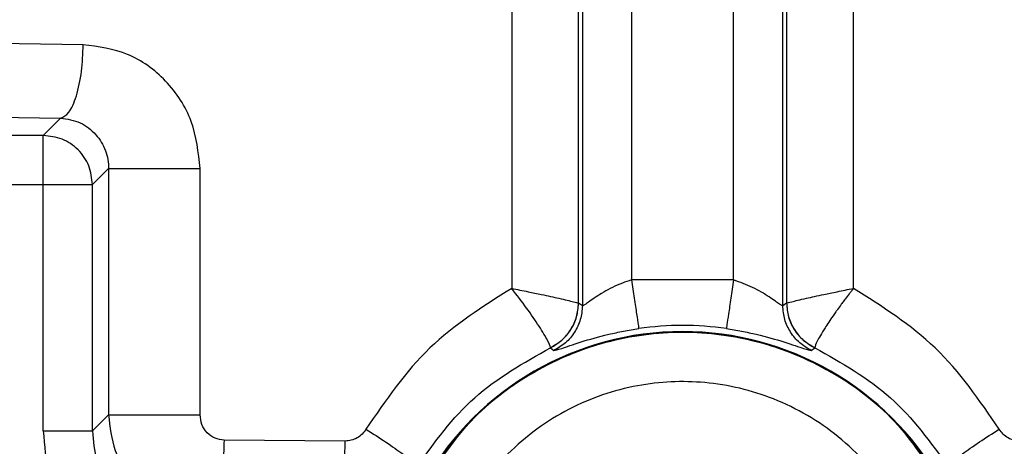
# Model space of a CAD drawing. Header units: inches. Extents: x 144.9 to 238.4, y 214.8 to 247.7.
# Tile 301 of 411: x 207.9944 to 208.0436, y 224.8092 to 224.8305. Entities that reach past the tile are written whole.
import ezdxf

# ---------------------------------------------------------------- set-up
doc = ezdxf.new("R2010")
doc.units = ezdxf.units.IN
doc.header["$LTSCALE"] = 0.25
doc.header["$MEASUREMENT"] = 0
doc.layers.add('ANNOTATIONS', color=1, linetype='Continuous')
doc.layers.add('MOTOR RH', color=7, linetype='Continuous')
doc.styles.add('ARIAL', font='arial.ttf', dxfattribs={"height": 0.09375})
doc.dimstyles.new('STANDARD$0', dxfattribs={"dimtxt": 0.09375, "dimasz": 0.09375, "dimexe": 0.03125, "dimexo": 0.046875, "dimgap": 0.09, "dimtad": 0, "dimtih": 1, "dimtoh": 1, "dimdec": 4, "dimzin": 0, "dimdsep": 46, "dimtxsty": 'ARIAL', "dimcen": 0.09, "dimadec": 0, "dimazin": 0, "dimtfac": 1, "dimtdec": 4, "dimtofl": 0, "dimtmove": 0, "dimatfit": 1, "dimfxl": 1, "dimtolj": 1, "dimtzin": 0, "dimarcsym": 0})

# ---------------------------------------------------------------- blocks, each defined once
blk = doc.blocks.new('*D8')
at = {"layer": 'ANNOTATIONS', "color": 0, "lineweight": -2, "transparency": 16777216}
for p, q in [((207.3533788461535, 223.8493624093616), (207.3533788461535, 225.9990556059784)), ((208.4940038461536, 224.9900478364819), (208.4940038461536, 225.9990556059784)), ((207.4471288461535, 225.9678056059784), (207.6385813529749, 225.9678056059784)), ((208.4002538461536, 225.9678056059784), (208.2088013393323, 225.9678056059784))]:
    blk.add_line(p, q, dxfattribs=at)
at = {"layer": 'ANNOTATIONS', "color": 0, "transparency": 16777216}
for points in [[(207.4471288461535, 225.9834306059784), (207.4471288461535, 225.9521806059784), (207.3533788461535, 225.9678056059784)], [(208.4002538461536, 225.9834306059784), (208.4002538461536, 225.9521806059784), (208.4940038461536, 225.9678056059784)]]:
    blk.add_solid(points, dxfattribs=at)
at = {"layer": 'defpoints', "color": 0, "transparency": 16777216}
for p in [(207.3533788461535, 225.9678056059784), (208.4940038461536, 224.9431728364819), (207.3533788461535, 223.8024874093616)]:
    blk.add_point(p, dxfattribs=at)
at = {"layer": 'ANNOTATIONS', "color": 0, "transparency": 16777216, "insert": (207.9236913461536, 225.9678056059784), "char_height": 0.09375, "attachment_point": 5, "style": 'ARIAL'}
blk.add_mtext('\\A1;18 5/8"', dxfattribs=at)
blk = doc.blocks.new('*D10')
at = {"layer": 'ANNOTATIONS', "color": 0, "lineweight": -2, "transparency": 16777216}
for p, q in [((207.3533788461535, 223.8493624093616), (207.3533788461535, 226.3654182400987)), ((208.8269459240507, 225.1127240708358), (208.8269459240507, 226.3654182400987)), ((207.4471288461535, 226.3341682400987), (207.8858206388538, 226.3341682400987)), ((208.7331959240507, 226.3341682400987), (208.2945041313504, 226.3341682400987))]:
    blk.add_line(p, q, dxfattribs=at)
at = {"layer": 'ANNOTATIONS', "color": 0, "transparency": 16777216}
for points in [[(207.4471288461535, 226.3497932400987), (207.4471288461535, 226.3185432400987), (207.3533788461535, 226.3341682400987)], [(208.7331959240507, 226.3497932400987), (208.7331959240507, 226.3185432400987), (208.8269459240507, 226.3341682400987)]]:
    blk.add_solid(points, dxfattribs=at)
at = {"layer": 'defpoints', "color": 0, "transparency": 16777216}
for p in [(207.3533788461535, 226.3341682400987), (208.8269459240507, 225.0658490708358), (207.3533788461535, 223.8024874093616)]:
    blk.add_point(p, dxfattribs=at)
at = {"layer": 'ANNOTATIONS', "color": 0, "transparency": 16777216, "insert": (208.0901623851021, 226.3341682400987), "char_height": 0.09375, "attachment_point": 5, "style": 'ARIAL'}
blk.add_mtext('\\A1;24""', dxfattribs=at)

msp = doc.modelspace()

# ---------------------------------------------------------------- linework, layer by layer
at = {"layer": 'MOTOR RH'}
for p, q in [((208.022494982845, 225.2244191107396), (208.022494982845, 224.8162384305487)), ((208.0325033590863, 224.8162384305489), (208.0325033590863, 225.22441911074)), ((208.0249541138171, 225.2231274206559), (208.0249541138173, 224.8175301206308)), ((208.0300442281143, 224.8175301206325), (208.0300442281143, 225.2231274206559)), ((208.0189592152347, 224.8460109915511), (208.0189592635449, 224.8171091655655)), ((208.0223011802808, 224.8163634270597), (208.0223011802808, 224.8460109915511)), ((208.0326971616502, 224.8460109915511), (208.0326971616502, 224.8163634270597)), ((208.0360390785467, 224.8171091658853), (208.0360391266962, 224.8460109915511)), ((207.9975493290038, 224.8292798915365), (207.9909721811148, 224.8293666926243)), ((207.9895943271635, 224.8257025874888), (207.9964195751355, 224.8256157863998)), ((207.9964195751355, 224.8256157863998), (207.9955524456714, 224.8247486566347)), ((207.9955524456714, 224.8247486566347), (207.9905482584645, 224.8247486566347)), ((207.9955524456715, 224.8099818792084), (207.9955524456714, 224.8247486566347)), ((207.9988173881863, 224.823095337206), (207.9980115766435, 224.8222895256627)), ((207.9988173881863, 224.823095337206), (207.9988173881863, 224.8107876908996)), ((208.0033908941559, 224.8107876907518), (208.0033908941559, 224.823095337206)), ((207.9880891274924, 224.8222895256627), (207.9980115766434, 224.8222895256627)), ((207.9980115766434, 224.8099818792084), (207.9980115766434, 224.8222895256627)), ((208.0300442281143, 224.8175301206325), (208.0249541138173, 224.8175301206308)), ((208.0223032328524, 224.8163605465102), (208.0223011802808, 224.8163634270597)), ((208.022494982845, 224.8162384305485), (208.0223032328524, 224.8163605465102)), ((208.0326951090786, 224.8163605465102), (208.0325033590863, 224.8162384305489)), ((208.0326971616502, 224.8163634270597), (208.0326951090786, 224.8163605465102)), ((208.0208916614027, 224.8141356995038), (208.0208951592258, 224.8141490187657)), ((208.0208916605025, 224.8141356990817), (208.0210681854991, 224.8140064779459)), ((208.033930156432, 224.814006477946), (208.0341066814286, 224.8141356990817)), ((208.0341031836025, 224.8141490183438), (208.0341066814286, 224.8141356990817)), ((207.9988173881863, 224.8107876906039), (207.9980115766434, 224.8099818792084)), ((208.010639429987, 224.8094768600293), (208.0045890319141, 224.8095227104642))]:
    msp.add_line(p, q, dxfattribs=at)
for centre, radius, start, end in [((208.0274991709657, 224.8001023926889), 0.01515345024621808, 81.69154487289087, 98.30845512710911), ((208.027499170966, 224.8001023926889), 0.01484670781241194, 30.1338485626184, 149.8661337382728), ((208.027499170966, 224.8001023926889), 0.01483247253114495, 30.13385739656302, 149.866133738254)]:
    msp.add_arc(centre, radius, start, end, dxfattribs=at)
for points, knots in [([(207.9964195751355, 224.8256157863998), (207.996558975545, 224.825679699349), (207.9968487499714, 224.8258125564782), (207.9972245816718, 224.8266690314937), (207.9974886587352, 224.8278879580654), (207.997529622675, 224.8288277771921), (207.9975493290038, 224.8292798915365)], [0, 0, 0, 0, 0.2405326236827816, 0.4999999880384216, 0.7594673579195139, 1, 1, 1, 1]), ([(208.0033908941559, 224.823095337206), (208.0033024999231, 224.8239008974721), (208.003125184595, 224.8255168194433), (208.00176482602, 224.8275547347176), (207.99982779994, 224.8289821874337), (207.9983088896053, 224.8291806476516), (207.9975493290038, 224.8292798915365)], [0, 0, 0, 0, 0.2509226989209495, 0.503340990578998, 0.7516360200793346, 1, 1, 1, 1]), ([(207.9964195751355, 224.8256157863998), (207.9967537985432, 224.8255665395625), (207.9973865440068, 224.8254733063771), (207.998191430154, 224.8248604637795), (207.9986222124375, 224.8241578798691), (207.9987941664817, 224.8235522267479), (207.9988097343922, 224.8232459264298), (207.9988173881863, 224.823095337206)], [0, 0, 0, 0, 0.2920188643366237, 0.5528446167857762, 0.7848272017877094, 0.8942126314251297, 1, 1, 1, 1]), ([(208.0249541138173, 224.8175301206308), (208.0247977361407, 224.8174795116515), (208.0244631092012, 224.8173712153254), (208.0238278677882, 224.8170867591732), (208.0232664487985, 224.8167473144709), (208.0228618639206, 224.816468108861), (208.0226542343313, 224.81632073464), (208.0225290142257, 224.8162397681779), (208.0225060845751, 224.8162388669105), (208.022494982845, 224.8162384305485)], [0, 0, 0, 0, 0.1225566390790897, 0.2622545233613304, 0.53665579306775, 0.6769869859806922, 0.79337987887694, 0.8999618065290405, 0.9999999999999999, 0.9999999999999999, 0.9999999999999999, 0.9999999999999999]), ([(208.0325033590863, 224.8162384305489), (208.0324922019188, 224.8162386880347), (208.0324693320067, 224.816239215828), (208.0323443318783, 224.8163198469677), (208.0321366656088, 224.8164691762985), (208.0317279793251, 224.816748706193), (208.0310470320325, 224.8171699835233), (208.0303711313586, 224.8174127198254), (208.0300442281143, 224.8175301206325)], [0, 0, 0, 0, 0.1005301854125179, 0.2060663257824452, 0.3232121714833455, 0.4655150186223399, 0.7414932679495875, 1, 1, 1, 1]), ([(208.0189592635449, 224.8171091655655), (208.0175188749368, 224.8161972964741), (208.0146068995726, 224.8143538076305), (208.012659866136, 224.8115105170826), (208.0116759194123, 224.8100736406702)], [0, 0, 0, 0, 0.4946431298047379, 1, 1, 1, 1]), ([(208.0208951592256, 224.8141490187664), (208.0208691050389, 224.8142405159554), (208.0208182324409, 224.8144191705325), (208.0203657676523, 224.8151708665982), (208.0197362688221, 224.8160977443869), (208.0192165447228, 224.8167741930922), (208.0189592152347, 224.8171091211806)], [0, 0, 0, 0, 0.2663101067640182, 0.5199888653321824, 0.7623334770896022, 1, 1, 1, 1]), ([(208.018959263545, 224.8171091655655), (208.0192352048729, 224.8170531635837), (208.0197501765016, 224.8169486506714), (208.0205690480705, 224.8167779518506), (208.0214114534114, 224.8165890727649), (208.0221233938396, 224.816425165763), (208.0222434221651, 224.8163834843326), (208.0223011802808, 224.8163634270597)], [0, 0, 0, 0, 0.1591400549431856, 0.2969928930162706, 0.5081771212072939, 0.7633328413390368, 1, 1, 1, 1]), ([(208.0326971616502, 224.8163634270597), (208.0327549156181, 224.816383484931), (208.0328749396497, 224.8164251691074), (208.0335868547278, 224.8165890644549), (208.0344292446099, 224.8167779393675), (208.0352481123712, 224.8169486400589), (208.0357631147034, 224.8170531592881), (208.0360390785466, 224.8171091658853)], [0, 0, 0, 0, 0.2366574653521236, 0.4918204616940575, 0.7029893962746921, 0.8408469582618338, 1, 1, 1, 1]), ([(208.0360390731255, 224.8171091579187), (208.036038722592, 224.8171093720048), (208.0360382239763, 224.8171096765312), (208.0360374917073, 224.8171098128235), (208.0360369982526, 224.81710976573), (208.0360365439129, 224.8171095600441), (208.0360359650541, 224.8171090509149), (208.0360344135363, 224.8171061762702), (208.0360328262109, 224.8170996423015), (208.036023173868, 224.8170900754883), (208.036008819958, 224.8170701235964), (208.03597754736, 224.817031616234), (208.0359170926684, 224.8169534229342), (208.035795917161, 224.8167974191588), (208.0356716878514, 224.8166335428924), (208.0355393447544, 224.8164570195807), (208.0354097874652, 224.8162821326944), (208.035276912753, 224.8160990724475), (208.0351406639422, 224.815907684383), (208.0349126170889, 224.8155818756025), (208.0345405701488, 224.8150225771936), (208.0341684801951, 224.8143927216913), (208.0341248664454, 224.814229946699), (208.0341031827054, 224.8141490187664)], [0, 0, 0, 0, 0.0002283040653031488, 0.0003247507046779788, 0.0004138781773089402, 0.000503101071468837, 0.0006006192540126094, 0.0008416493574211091, 0.00231107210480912, 0.004295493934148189, 0.008265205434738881, 0.0162079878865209, 0.03210607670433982, 0.06394479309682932, 0.1277280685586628, 0.1493037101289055, 0.1915220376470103, 0.2550844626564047, 0.2849443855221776, 0.33661539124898, 0.5075235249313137, 0.755152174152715, 1, 1, 1, 1]), ([(208.0433224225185, 224.8100736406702), (208.0423385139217, 224.8115104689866), (208.0403914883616, 224.814353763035), (208.0374795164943, 224.8161972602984), (208.0360390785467, 224.8171091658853)], [0, 0, 0, 0, 0.5053393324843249, 1, 1, 1, 1]), ([(208.0208916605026, 224.8141356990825), (208.0210916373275, 224.8142531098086), (208.0214919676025, 224.8144881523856), (208.021932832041, 224.815035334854), (208.022240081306, 224.8156672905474), (208.0222821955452, 224.8161296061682), (208.0223032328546, 224.8163605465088)], [0, 0, 0, 0, 0.2497648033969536, 0.5000000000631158, 0.7502351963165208, 1, 1, 1, 1]), ([(208.0208951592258, 224.8141490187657), (208.021091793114, 224.8142624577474), (208.0214931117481, 224.8144939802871), (208.0219437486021, 224.8150383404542), (208.0222444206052, 224.8156772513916), (208.0222825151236, 224.81613778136), (208.0223011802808, 224.8163634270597)], [0, 0, 0, 0, 0.2449846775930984, 0.4999998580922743, 0.7550151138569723, 1, 1, 1, 1]), ([(208.022494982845, 224.8162384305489), (208.0224736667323, 224.8160061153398), (208.0224309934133, 224.8155410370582), (208.0221200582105, 224.8149060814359), (208.0216742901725, 224.8143573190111), (208.0212700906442, 224.8141233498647), (208.0210681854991, 224.8140064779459)], [0, 0, 0, 0, 0.249759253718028, 0.499999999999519, 0.7502407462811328, 1, 1, 1, 1]), ([(208.0339301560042, 224.814006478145), (208.0337282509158, 224.8141233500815), (208.0333240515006, 224.8143573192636), (208.0328782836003, 224.8149060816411), (208.0325673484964, 224.8155410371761), (208.0325246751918, 224.816006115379), (208.0325033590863, 224.8162384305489)], [0, 0, 0, 0, 0.2497592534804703, 0.5000000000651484, 0.7502407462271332, 1, 1, 1, 1]), ([(208.0326951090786, 224.8163605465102), (208.0327161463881, 224.8161296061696), (208.0327582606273, 224.8156672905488), (208.0330655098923, 224.8150353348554), (208.0335063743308, 224.814488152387), (208.0339067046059, 224.81425310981), (208.0341066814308, 224.8141356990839)], [0, 0, 0, 0, 0.2497648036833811, 0.4999999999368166, 0.750235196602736, 1, 1, 1, 1]), ([(208.0326971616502, 224.8163634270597), (208.0327158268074, 224.81613778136), (208.0327539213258, 224.8156772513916), (208.0330545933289, 224.8150383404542), (208.0335052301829, 224.8144939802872), (208.033906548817, 224.8142624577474), (208.0341031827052, 224.8141490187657)], [0, 0, 0, 0, 0.244984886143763, 0.5000001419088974, 0.7550153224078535, 1, 1, 1, 1]), ([(208.0405875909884, 224.8070241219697), (208.0398690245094, 224.8081575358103), (208.0384318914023, 224.810424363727), (208.0352216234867, 224.8129351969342), (208.0315156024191, 224.8145452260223), (208.027499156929, 224.815089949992), (208.0234827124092, 224.8145452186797), (208.0197766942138, 224.8129351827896), (208.0165664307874, 224.8104243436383), (208.015129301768, 224.8081575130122), (208.0144107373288, 224.8070240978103)], [0, 0, 0, 0, 0.1249999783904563, 0.2499999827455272, 0.3749999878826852, 0.4999999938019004, 0.6250000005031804, 0.7500000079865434, 0.8750000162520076, 1, 1, 1, 1]), ([(208.0146845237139, 224.8075409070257), (208.0154168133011, 224.8086075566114), (208.0168813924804, 224.81074085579), (208.0200315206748, 224.8130837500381), (208.0236261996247, 224.8145823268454), (208.0274991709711, 224.8150880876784), (208.0313721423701, 224.8145823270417), (208.0349668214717, 224.8130837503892), (208.0381169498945, 224.8107408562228), (208.0395815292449, 224.8086075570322), (208.0403138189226, 224.8075409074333)], [0, 0, 0, 0, 0.1249999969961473, 0.2499999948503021, 0.3749999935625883, 0.499999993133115, 0.6249999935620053, 0.7499999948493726, 0.8749999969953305, 1, 1, 1, 1]), ([(208.0210681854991, 224.8140064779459), (208.0211529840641, 224.8140216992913), (208.0213198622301, 224.814051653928), (208.0223306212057, 224.8144144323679), (208.02350682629, 224.814750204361), (208.0245374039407, 224.8149738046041), (208.0250539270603, 224.8150560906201), (208.0253094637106, 224.8150967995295)], [0, 0, 0, 0, 0.2721481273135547, 0.535570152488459, 0.7793433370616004, 0.8908357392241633, 1, 1, 1, 1]), ([(208.0296888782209, 224.8150967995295), (208.029943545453, 224.8150562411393), (208.0304583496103, 224.8149742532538), (208.0314878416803, 224.8147511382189), (208.0326660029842, 224.8144150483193), (208.0336781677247, 224.8140517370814), (208.0338453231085, 224.814021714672), (208.033930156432, 224.814006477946)], [0, 0, 0, 0, 0.1087938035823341, 0.2199242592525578, 0.4637848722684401, 0.7278645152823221, 1, 1, 1, 1]), ([(208.0142109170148, 224.808171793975), (208.0151040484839, 224.8094107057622), (208.0168905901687, 224.8118889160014), (208.0195578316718, 224.813386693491), (208.0208916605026, 224.8141356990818)], [0, 0, 0, 0, 0.4999219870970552, 1, 1, 1, 1]), ([(208.0341066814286, 224.8141356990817), (208.0354405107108, 224.8133866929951), (208.0381077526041, 224.8118889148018), (208.0398942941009, 224.8094107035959), (208.0407874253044, 224.8081717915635)], [0, 0, 0, 0, 0.5000781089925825, 0.9999999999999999, 0.9999999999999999, 0.9999999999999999, 0.9999999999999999]), ([(208.0398448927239, 224.8001024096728), (208.0397515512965, 224.80124939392), (208.0395577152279, 224.8036312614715), (208.0379593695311, 224.806996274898), (208.0354231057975, 224.8098267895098), (208.0321775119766, 224.811723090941), (208.0286800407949, 224.8125545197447), (208.0251373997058, 224.8123897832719), (208.021691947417, 224.8112098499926), (208.0186300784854, 224.8089714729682), (208.016391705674, 224.8059096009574), (208.01521177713, 224.8024641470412), (208.0150470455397, 224.7989215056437), (208.0158784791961, 224.7954240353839), (208.0177747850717, 224.7921784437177), (208.0206053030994, 224.789642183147), (208.0239703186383, 224.7880438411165), (208.0263521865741, 224.7878500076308), (208.027499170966, 224.7877566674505)], [0, 0, 0, 0, 0.05917703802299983, 0.122889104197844, 0.1886135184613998, 0.253316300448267, 0.3142284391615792, 0.3721827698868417, 0.4346196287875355, 0.4999999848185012, 0.56538034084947, 0.6278171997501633, 0.6857715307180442, 0.7466836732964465, 0.8113864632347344, 0.8771108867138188, 0.9408229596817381, 1, 1, 1, 1]), ([(207.9988173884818, 224.8107876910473), (207.9988809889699, 224.8101809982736), (207.9989794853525, 224.8092414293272), (207.9995835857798, 224.8080896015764), (208.0004110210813, 224.8070574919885), (208.001801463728, 224.806084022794), (208.0030846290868, 224.8059336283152), (208.0037247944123, 224.8058585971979)], [0, 0, 0, 0, 0.2351322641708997, 0.3641430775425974, 0.5004546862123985, 0.7507791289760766, 0.9999999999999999, 0.9999999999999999, 0.9999999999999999, 0.9999999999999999]), ([(208.0045890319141, 224.8095227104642), (208.0044352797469, 224.8095428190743), (208.0041218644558, 224.8095838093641), (208.0037229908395, 224.8098737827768), (208.0034460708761, 224.8102939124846), (208.0034091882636, 224.810623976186), (208.0033908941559, 224.8107876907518)], [0, 0, 0, 0, 0.2426431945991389, 0.4946147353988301, 0.7493243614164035, 1, 1, 1, 1]), ([(207.9955524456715, 224.8099818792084), (207.9956080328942, 224.8092497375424), (207.9957192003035, 224.8077855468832), (207.9964427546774, 224.8065077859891), (207.9968045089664, 224.8058689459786)], [0, 0, 0, 0, 0.5000316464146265, 1, 1, 1, 1]), ([(207.9980115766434, 224.8099818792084), (207.9980500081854, 224.8094827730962), (207.9981252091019, 224.8085061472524), (207.9986087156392, 224.8076549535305), (207.9988451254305, 224.8072387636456)], [0, 0, 0, 0, 0.5110515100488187, 0.9999999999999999, 0.9999999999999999, 0.9999999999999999, 0.9999999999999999]), ([(208.0116759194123, 224.8100736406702), (208.0116154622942, 224.8099866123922), (208.0114945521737, 224.8098125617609), (208.0112373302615, 224.8096259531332), (208.0109488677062, 224.8094988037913), (208.0107423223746, 224.8094841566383), (208.010639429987, 224.8094768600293)], [0, 0, 0, 0, 0.2516007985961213, 0.5031844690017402, 0.7525069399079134, 1, 1, 1, 1]), ([(208.0116759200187, 224.8100736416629), (208.0120161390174, 224.8098558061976), (208.0127184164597, 224.8094061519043), (208.0135605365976, 224.8088079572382), (208.0141229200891, 224.808352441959), (208.0141821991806, 224.8082307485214), (208.0142109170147, 224.808171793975)], [0, 0, 0, 0, 0.2422253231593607, 0.4999996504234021, 0.7577741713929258, 0.9999999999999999, 0.9999999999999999, 0.9999999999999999, 0.9999999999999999]), ([(208.0407874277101, 224.8081717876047), (208.0408161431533, 224.8082307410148), (208.0408754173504, 224.8083524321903), (208.0414377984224, 224.8088079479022), (208.0422799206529, 224.8094061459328), (208.0429822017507, 224.8098558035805), (208.0433224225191, 224.8100736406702)], [0, 0, 0, 0, 0.2422254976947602, 0.5000000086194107, 0.7577745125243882, 1, 1, 1, 1]), ([(208.0443589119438, 224.8094768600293), (208.0442560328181, 224.8094841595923), (208.0440494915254, 224.8094988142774), (208.0437610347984, 224.8096259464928), (208.0435037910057, 224.8098125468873), (208.043382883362, 224.8099866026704), (208.0433224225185, 224.8100736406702)], [0, 0, 0, 0, 0.2474633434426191, 0.4968101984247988, 0.7483758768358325, 1, 1, 1, 1]), ([(208.0045890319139, 224.8095227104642), (208.0045738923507, 224.8090707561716), (208.0045424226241, 224.8081313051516), (208.0043403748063, 224.8069127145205), (208.0040529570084, 224.8060561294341), (208.0038313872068, 224.8059227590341), (208.0037247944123, 224.8058585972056)], [0, 0, 0, 0, 0.2405434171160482, 0.5000035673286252, 0.7594617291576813, 1, 1, 1, 1]), ([(208.0100034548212, 224.8058127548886), (208.0100818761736, 224.8058771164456), (208.0102448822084, 224.806010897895), (208.0104563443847, 224.8068675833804), (208.0106050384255, 224.8080859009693), (208.0106282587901, 224.8090250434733), (208.0106394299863, 224.8094768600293)], [0, 0, 0, 0, 0.240547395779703, 0.5000000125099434, 0.7594526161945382, 1, 1, 1, 1])]:
    msp.add_open_spline(points, degree=3, knots=knots, dxfattribs=at)
for points in [[(207.9980115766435, 224.8222895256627), (207.9979742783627, 224.822611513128), (207.9978996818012, 224.8232554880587), (207.9973308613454, 224.8240679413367), (207.9965184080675, 224.8246367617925), (207.9958744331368, 224.824711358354), (207.9955524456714, 224.8247486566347)], [(207.9988173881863, 224.823095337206), (207.9988445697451, 224.823095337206), (207.9988989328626, 224.823095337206), (207.9992071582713, 224.823095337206), (207.9996649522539, 224.823095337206), (208.0002660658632, 224.823095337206), (208.0009765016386, 224.823095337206), (208.0017610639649, 224.823095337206), (208.0025845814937, 224.823095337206), (208.0031221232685, 224.823095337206), (208.003390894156, 224.823095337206)], [(208.0249541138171, 224.8175301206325), (208.0249996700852, 224.8172181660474), (208.0250907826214, 224.8165942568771), (208.0252066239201, 224.8158010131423), (208.0252893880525, 224.8152342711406), (208.0253027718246, 224.8151426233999), (208.0253094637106, 224.8150967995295)], [(208.0300442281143, 224.8175301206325), (208.0299986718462, 224.8172181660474), (208.02990755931, 224.8165942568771), (208.0297917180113, 224.8158010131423), (208.0297089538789, 224.8152342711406), (208.0296955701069, 224.8151426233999), (208.0296888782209, 224.8150967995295)], [(207.9988173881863, 224.8107876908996), (207.9988445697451, 224.8107876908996), (207.9988989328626, 224.8107876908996), (207.9992071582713, 224.8107876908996), (207.9996649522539, 224.8107876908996), (208.0002660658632, 224.8107876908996), (208.0009765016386, 224.8107876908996), (208.0017610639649, 224.8107876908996), (208.0025845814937, 224.8107876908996), (208.0031221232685, 224.8107876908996), (208.003390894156, 224.8107876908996)], [(207.9955524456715, 224.8099818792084), (207.9958677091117, 224.8099818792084), (207.9964982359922, 224.8099818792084), (207.9972998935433, 224.8099818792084), (207.9978726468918, 224.8099818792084), (207.9979652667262, 224.8099818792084), (207.9980115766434, 224.8099818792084)]]:
    msp.add_open_spline(points, degree=3, dxfattribs=at)

# ---------------------------------------------------------------- dimensions: what is measured, and where the dimension line sits
at = {"layer": 'ANNOTATIONS'}
for base, p1, text, picture, middle in [((207.3533788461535, 226.3341682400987), (208.8269459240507, 225.0658490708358), '24""', '*D10', (208.0901623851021, 226.3341682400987)), ((207.3533788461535, 225.9678056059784), (208.4940038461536, 224.9431728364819), '18 5/8"', '*D8', (207.9236913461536, 225.9678056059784))]:
    dim = msp.add_linear_dim(base=base, p1=p1, p2=(207.3533788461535, 223.8024874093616), text=text, dimstyle='STANDARD$0', dxfattribs=at)
    dim.commit()
    dim.dimension.update_dxf_attribs({"geometry": picture, "text_midpoint": middle, "dimtype": 160})

doc.saveas('drawing.dxf')
